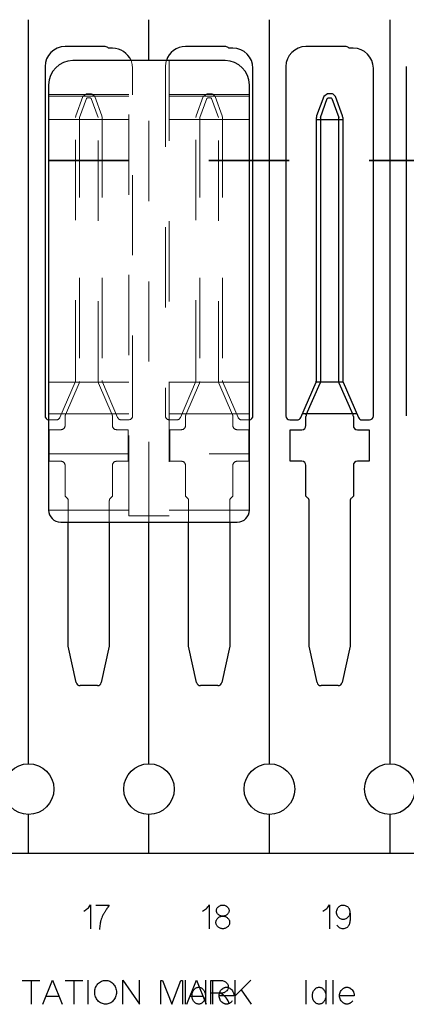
# Model space of a CAD drawing. Header units: inches. Extents: x 1880 to 2363, y -453 to -54.
# Tile 562 of 656: x 1905.942 to 1906.424, y -68.129 to -66.903. Entities that reach past the tile are written whole.
import ezdxf

# ---------------------------------------------------------------- set-up
doc = ezdxf.new("R2010")
doc.units = ezdxf.units.IN
doc.header["$LTSCALE"] = 0.5
doc.header["$MEASUREMENT"] = 0
doc.linetypes.add('HIDDEN', pattern=[0.225, 0.15, -0.075])
doc.linetypes.add('PHANTOM', pattern=[0.25, 0.125, -0.025, 0.025, -0.025, 0.025, -0.025])
doc.layers.add('APP-M-S', color=30, linetype='Continuous')
doc.layers.add('PUN-M-S3', color=8, linetype='Continuous')

msp = doc.modelspace()

# ---------------------------------------------------------------- linework, layer by layer
at = {"color": 7, "linetype": 'PHANTOM', "lineweight": 35}
msp.add_line((1914.67764, -67.07812), (1902.36134, -67.07812), dxfattribs=at)
at = {"color": 7, "linetype": 'Continuous'}
for p, q in [((1906.0219, -68.01312), (1906.02319, -68.01246)), ((1906.02319, -68.01246), (1906.02442, -68.01169)), ((1906.02442, -68.01169), (1906.02559, -68.01084)), ((1906.02559, -68.01084), (1906.02668, -68.00989)), ((1906.02668, -68.00989), (1906.02771, -68.00886)), ((1906.02771, -68.00886), (1906.02865, -68.00776)), ((1906.02865, -68.00776), (1906.0295, -68.00658)), ((1906.0295, -68.00658), (1906.03027, -68.00533)), ((1906.03027, -68.00533), (1906.03027, -68.03533)), ((1906.03687, -68.00575), (1906.05353, -68.00575)), ((1906.04729, -68.01562), (1906.04693, -68.01623)), ((1906.04768, -68.01497), (1906.04729, -68.01562)), ((1906.0481, -68.01427), (1906.04768, -68.01497)), ((1906.04856, -68.01352), (1906.0481, -68.01427)), ((1906.04906, -68.01272), (1906.04856, -68.01352)), ((1906.04958, -68.01187), (1906.04906, -68.01272)), ((1906.05015, -68.01098), (1906.04958, -68.01187)), ((1906.05075, -68.01003), (1906.05015, -68.01098)), ((1906.0514, -68.00903), (1906.05075, -68.01003)), ((1906.05207, -68.00799), (1906.0514, -68.00903)), ((1906.05278, -68.00689), (1906.05207, -68.00799)), ((1906.05353, -68.00575), (1906.05278, -68.00689)), ((1906.16998, -68.01312), (1906.17128, -68.01246)), ((1906.17128, -68.01246), (1906.1725, -68.01169)), ((1906.1725, -68.01169), (1906.17367, -68.01084)), ((1906.17367, -68.01084), (1906.17476, -68.00989)), ((1906.17476, -68.00989), (1906.17579, -68.00886)), ((1906.17579, -68.00886), (1906.17673, -68.00776)), ((1906.17673, -68.00776), (1906.17758, -68.00658)), ((1906.17758, -68.00658), (1906.17835, -68.00533)), ((1906.17835, -68.00533), (1906.17835, -68.03533)), ((1906.18731, -68.01246), (1906.18735, -68.01177)), ((1906.18735, -68.01318), (1906.18731, -68.01246)), ((1906.18735, -68.01177), (1906.18747, -68.01109)), ((1906.18747, -68.01386), (1906.18735, -68.01318)), ((1906.18747, -68.01109), (1906.18767, -68.01043)), ((1906.18767, -68.01454), (1906.18747, -68.01386)), ((1906.18767, -68.01043), (1906.18794, -68.00979)), ((1906.18794, -68.01518), (1906.18767, -68.01454)), ((1906.18794, -68.00979), (1906.18828, -68.00918)), ((1906.18828, -68.01579), (1906.18794, -68.01518)), ((1906.18828, -68.00918), (1906.18867, -68.0086)), ((1906.18867, -68.01635), (1906.18828, -68.01579)), ((1906.18867, -68.0086), (1906.18912, -68.00807)), ((1906.18912, -68.00807), (1906.18961, -68.00757)), ((1906.18961, -68.00757), (1906.19017, -68.00712)), ((1906.19017, -68.00712), (1906.19077, -68.00672)), ((1906.19077, -68.00672), (1906.19141, -68.00637)), ((1906.19141, -68.00637), (1906.1921, -68.00608)), ((1906.1921, -68.00608), (1906.19282, -68.00584)), ((1906.19282, -68.00584), (1906.19358, -68.00567)), ((1906.19358, -68.00567), (1906.19435, -68.00557)), ((1906.19435, -68.00557), (1906.19515, -68.00554)), ((1906.19515, -68.00554), (1906.19594, -68.00557)), ((1906.19594, -68.00557), (1906.19671, -68.00567)), ((1906.19671, -68.00567), (1906.19745, -68.00584)), ((1906.19745, -68.00584), (1906.19817, -68.00608)), ((1906.19817, -68.00608), (1906.19885, -68.00637)), ((1906.19885, -68.00637), (1906.19949, -68.00672)), ((1906.19949, -68.00672), (1906.20008, -68.00712)), ((1906.20008, -68.00712), (1906.20063, -68.00757)), ((1906.20063, -68.00757), (1906.20114, -68.00807)), ((1906.20114, -68.00807), (1906.20159, -68.0086)), ((1906.20159, -68.0086), (1906.20198, -68.00918)), ((1906.20198, -68.01579), (1906.20159, -68.01635)), ((1906.20198, -68.00918), (1906.20231, -68.00979)), ((1906.20231, -68.01518), (1906.20198, -68.01579)), ((1906.20231, -68.00979), (1906.20259, -68.01043)), ((1906.20259, -68.01454), (1906.20231, -68.01518)), ((1906.20259, -68.01043), (1906.20278, -68.01109)), ((1906.20278, -68.01386), (1906.20259, -68.01454)), ((1906.20278, -68.01109), (1906.2029, -68.01177)), ((1906.2029, -68.01318), (1906.20278, -68.01386)), ((1906.2029, -68.01177), (1906.20294, -68.01246)), ((1906.20293, -68.01246), (1906.2029, -68.01318)), ((1906.31979, -68.01312), (1906.32108, -68.01246)), ((1906.32108, -68.01246), (1906.32231, -68.01169)), ((1906.32231, -68.01169), (1906.32348, -68.01084)), ((1906.32348, -68.01084), (1906.32457, -68.00989)), ((1906.32457, -68.00989), (1906.3256, -68.00886)), ((1906.3256, -68.00886), (1906.32654, -68.00776)), ((1906.32654, -68.00776), (1906.32739, -68.00658)), ((1906.32739, -68.00658), (1906.32816, -68.00533)), ((1906.32816, -68.00533), (1906.32816, -68.03533)), ((1906.33679, -68.01451), (1906.33686, -68.01334)), ((1906.33686, -68.01569), (1906.33679, -68.01451)), ((1906.33686, -68.01334), (1906.33707, -68.01219)), ((1906.33707, -68.01683), (1906.33686, -68.01569)), ((1906.33707, -68.01219), (1906.33742, -68.01109)), ((1906.33742, -68.01109), (1906.33791, -68.01002)), ((1906.33791, -68.01002), (1906.33851, -68.00905)), ((1906.33851, -68.00905), (1906.3392, -68.00819)), ((1906.3392, -68.00819), (1906.34, -68.00744)), ((1906.34, -68.00744), (1906.34092, -68.00678)), ((1906.34092, -68.00678), (1906.3419, -68.00626)), ((1906.3419, -68.00626), (1906.34294, -68.00587)), ((1906.34294, -68.00587), (1906.34403, -68.00563)), ((1906.34403, -68.00563), (1906.34516, -68.00554)), ((1906.34516, -68.00554), (1906.34633, -68.00566)), ((1906.34633, -68.00566), (1906.34743, -68.00593)), ((1906.34743, -68.00593), (1906.34848, -68.00632)), ((1906.34848, -68.00632), (1906.34945, -68.00684)), ((1906.34945, -68.00684), (1906.35034, -68.00749)), ((1906.35034, -68.00749), (1906.35113, -68.00823)), ((1906.35113, -68.00823), (1906.3518, -68.00907)), ((1906.3518, -68.00907), (1906.35237, -68.01002)), ((1906.35237, -68.01002), (1906.35265, -68.01057)), ((1906.35265, -68.01057), (1906.35289, -68.01122)), ((1906.35289, -68.01122), (1906.35312, -68.01196)), ((1906.35331, -68.01577), (1906.3531, -68.01687)), ((1906.35312, -68.01196), (1906.35331, -68.01279)), ((1906.35331, -68.01279), (1906.35347, -68.01372)), ((1906.35341, -68.01466), (1906.35331, -68.01577)), ((1906.35347, -68.01372), (1906.3536, -68.01474)), ((1906.3536, -68.01474), (1906.3537, -68.01586)), ((1906.3537, -68.01586), (1906.35378, -68.01706)), ((1906.04246, -68.02803), (1906.04226, -68.02937)), ((1906.04268, -68.02681), (1906.04246, -68.02803)), ((1906.04294, -68.02572), (1906.04268, -68.02681)), ((1906.04321, -68.02477), (1906.04294, -68.02572)), ((1906.04378, -68.02299), (1906.04321, -68.02477)), ((1906.04442, -68.0213), (1906.04378, -68.02299)), ((1906.04511, -68.01969), (1906.04442, -68.0213)), ((1906.04586, -68.01818), (1906.04511, -68.01969)), ((1906.04608, -68.01776), (1906.04586, -68.01818)), ((1906.04633, -68.0173), (1906.04608, -68.01776)), ((1906.04661, -68.01678), (1906.04633, -68.0173)), ((1906.04693, -68.01623), (1906.04661, -68.01678)), ((1906.18661, -68.02721), (1906.18665, -68.02641)), ((1906.18665, -68.02801), (1906.18661, -68.02721)), ((1906.18665, -68.02641), (1906.18678, -68.02565)), ((1906.18678, -68.02878), (1906.18665, -68.02801)), ((1906.18678, -68.02565), (1906.18698, -68.0249)), ((1906.18698, -68.0249), (1906.18727, -68.02417)), ((1906.18727, -68.02417), (1906.18764, -68.02348)), ((1906.18764, -68.02348), (1906.18806, -68.02283)), ((1906.18806, -68.02283), (1906.18855, -68.02223)), ((1906.18855, -68.02223), (1906.18909, -68.02168)), ((1906.18912, -68.01689), (1906.18867, -68.01635)), ((1906.18909, -68.02168), (1906.1897, -68.02118)), ((1906.18961, -68.01737), (1906.18912, -68.01689)), ((1906.19017, -68.01781), (1906.18961, -68.01737)), ((1906.1897, -68.02118), (1906.19035, -68.02073)), ((1906.19077, -68.01821), (1906.19017, -68.01781)), ((1906.19035, -68.02073), (1906.19106, -68.02034)), ((1906.19141, -68.01855), (1906.19077, -68.01821)), ((1906.19106, -68.02034), (1906.19181, -68.02)), ((1906.1921, -68.01884), (1906.19141, -68.01855)), ((1906.19181, -68.02), (1906.1926, -68.01973)), ((1906.19282, -68.01907), (1906.1921, -68.01884)), ((1906.1926, -68.01973), (1906.19342, -68.01954)), ((1906.19358, -68.01924), (1906.19282, -68.01907)), ((1906.19342, -68.01954), (1906.19427, -68.01942)), ((1906.19435, -68.01934), (1906.19358, -68.01924)), ((1906.19427, -68.01942), (1906.19515, -68.01938)), ((1906.19515, -68.01938), (1906.19435, -68.01934)), ((1906.19594, -68.01934), (1906.19515, -68.01938)), ((1906.19515, -68.01938), (1906.19602, -68.01942)), ((1906.19671, -68.01924), (1906.19594, -68.01934)), ((1906.19602, -68.01942), (1906.19687, -68.01954)), ((1906.19745, -68.01907), (1906.19671, -68.01924)), ((1906.19687, -68.01954), (1906.19769, -68.01973)), ((1906.19817, -68.01884), (1906.19745, -68.01907)), ((1906.19769, -68.01973), (1906.19848, -68.02)), ((1906.19885, -68.01855), (1906.19817, -68.01884)), ((1906.19848, -68.02), (1906.19923, -68.02034)), ((1906.19949, -68.01821), (1906.19885, -68.01855)), ((1906.19923, -68.02034), (1906.19994, -68.02073)), ((1906.20008, -68.01781), (1906.19949, -68.01821)), ((1906.19994, -68.02073), (1906.20059, -68.02118)), ((1906.20063, -68.01737), (1906.20008, -68.01781)), ((1906.20059, -68.02118), (1906.2012, -68.02168)), ((1906.20114, -68.01689), (1906.20063, -68.01737)), ((1906.20159, -68.01635), (1906.20114, -68.01689)), ((1906.2012, -68.02168), (1906.20175, -68.02223)), ((1906.20175, -68.02223), (1906.20223, -68.02283)), ((1906.20223, -68.02283), (1906.20266, -68.02348)), ((1906.20266, -68.02348), (1906.20302, -68.02417)), ((1906.20302, -68.02417), (1906.20331, -68.0249)), ((1906.20331, -68.0249), (1906.20352, -68.02565)), ((1906.20352, -68.02565), (1906.20364, -68.02641)), ((1906.20364, -68.02801), (1906.20352, -68.02878)), ((1906.20364, -68.02641), (1906.20369, -68.02721)), ((1906.20369, -68.02721), (1906.20364, -68.02801)), ((1906.33742, -68.01794), (1906.33707, -68.01683)), ((1906.33791, -68.01901), (1906.33742, -68.01794)), ((1906.33851, -68.01997), (1906.33791, -68.01901)), ((1906.3392, -68.02083), (1906.33851, -68.01997)), ((1906.34, -68.02157), (1906.3392, -68.02083)), ((1906.34092, -68.02222), (1906.34, -68.02157)), ((1906.3419, -68.02274), (1906.34092, -68.02222)), ((1906.34294, -68.02312), (1906.3419, -68.02274)), ((1906.34403, -68.02337), (1906.34294, -68.02312)), ((1906.34516, -68.02348), (1906.34403, -68.02337)), ((1906.34628, -68.02337), (1906.34516, -68.02348)), ((1906.34735, -68.02312), (1906.34628, -68.02337)), ((1906.34839, -68.02274), (1906.34735, -68.02312)), ((1906.34937, -68.02222), (1906.34839, -68.02274)), ((1906.35028, -68.02157), (1906.34937, -68.02222)), ((1906.35108, -68.02083), (1906.35028, -68.02157)), ((1906.35178, -68.01997), (1906.35108, -68.02083)), ((1906.35237, -68.01901), (1906.35178, -68.01997)), ((1906.35278, -68.01795), (1906.35237, -68.01901)), ((1906.3531, -68.01687), (1906.35278, -68.01795)), ((1906.35316, -68.02797), (1906.35288, -68.02897)), ((1906.35337, -68.02692), (1906.35316, -68.02797)), ((1906.35354, -68.02554), (1906.35337, -68.02692)), ((1906.35367, -68.02424), (1906.35354, -68.02554)), ((1906.35376, -68.02299), (1906.35367, -68.02424)), ((1906.35382, -68.02181), (1906.35376, -68.02299)), ((1906.35378, -68.01706), (1906.35385, -68.01947)), ((1906.35385, -68.01947), (1906.35382, -68.02181)), ((1906.04177, -68.03425), (1906.04163, -68.03616)), ((1906.04192, -68.03247), (1906.04177, -68.03425)), ((1906.04208, -68.03085), (1906.04192, -68.03247)), ((1906.04226, -68.02937), (1906.04208, -68.03085)), ((1906.18698, -68.02954), (1906.18678, -68.02878)), ((1906.18727, -68.03026), (1906.18698, -68.02954)), ((1906.18764, -68.03095), (1906.18727, -68.03026)), ((1906.18806, -68.03159), (1906.18764, -68.03095)), ((1906.18855, -68.03219), (1906.18806, -68.03159)), ((1906.18909, -68.03274), (1906.18855, -68.03219)), ((1906.1897, -68.03324), (1906.18909, -68.03274)), ((1906.19035, -68.03369), (1906.1897, -68.03324)), ((1906.19106, -68.03407), (1906.19035, -68.03369)), ((1906.19181, -68.0344), (1906.19106, -68.03407)), ((1906.1926, -68.03467), (1906.19181, -68.0344)), ((1906.19342, -68.03485), (1906.1926, -68.03467)), ((1906.19427, -68.03497), (1906.19342, -68.03485)), ((1906.19515, -68.035), (1906.19427, -68.03497)), ((1906.19602, -68.03497), (1906.19515, -68.035)), ((1906.19687, -68.03485), (1906.19602, -68.03497)), ((1906.19769, -68.03467), (1906.19687, -68.03485)), ((1906.19848, -68.0344), (1906.19769, -68.03467)), ((1906.19923, -68.03407), (1906.19848, -68.0344)), ((1906.19994, -68.03369), (1906.19923, -68.03407)), ((1906.20059, -68.03324), (1906.19994, -68.03369)), ((1906.2012, -68.03274), (1906.20059, -68.03324)), ((1906.20175, -68.03219), (1906.2012, -68.03274)), ((1906.20223, -68.03159), (1906.20175, -68.03219)), ((1906.20266, -68.03095), (1906.20223, -68.03159)), ((1906.20302, -68.03026), (1906.20266, -68.03095)), ((1906.20331, -68.02954), (1906.20302, -68.03026)), ((1906.20352, -68.02878), (1906.20331, -68.02954)), ((1906.33797, -68.03153), (1906.33737, -68.03053)), ((1906.33869, -68.03243), (1906.33797, -68.03153)), ((1906.33952, -68.03321), (1906.33869, -68.03243)), ((1906.34048, -68.03389), (1906.33952, -68.03321)), ((1906.34152, -68.03443), (1906.34048, -68.03389)), ((1906.34261, -68.03482), (1906.34152, -68.03443)), ((1906.34373, -68.03505), (1906.34261, -68.03482)), ((1906.34491, -68.03513), (1906.34373, -68.03505)), ((1906.34603, -68.03508), (1906.34491, -68.03513)), ((1906.3471, -68.03487), (1906.34603, -68.03508)), ((1906.34813, -68.03451), (1906.3471, -68.03487)), ((1906.34912, -68.03401), (1906.34813, -68.03451)), ((1906.35003, -68.03337), (1906.34912, -68.03401)), ((1906.35083, -68.03263), (1906.35003, -68.03337)), ((1906.35151, -68.03178), (1906.35083, -68.03263)), ((1906.35208, -68.03082), (1906.35151, -68.03178)), ((1906.35252, -68.02992), (1906.35208, -68.03082)), ((1906.35288, -68.02897), (1906.35252, -68.02992)), ((1905.94532, -68.0996), (1905.96737, -68.0996)), ((1905.95634, -68.0996), (1905.95634, -68.12919)), ((1905.97087, -68.12919), (1905.98297, -68.09919)), ((1905.98297, -68.09919), (1905.99507, -68.12919)), ((1905.99865, -68.0996), (1906.0207, -68.0996)), ((1906.00967, -68.0996), (1906.00967, -68.12919)), ((1906.02723, -68.09919), (1906.02723, -68.12919)), ((1906.04054, -68.10277), (1906.04157, -68.10193)), ((1906.04157, -68.10193), (1906.04268, -68.10118)), ((1906.04268, -68.10118), (1906.04388, -68.10056)), ((1906.04388, -68.10056), (1906.04513, -68.10005)), ((1906.04513, -68.10005), (1906.04643, -68.09968)), ((1906.04643, -68.09968), (1906.04777, -68.09946)), ((1906.04777, -68.09946), (1906.04916, -68.09939)), ((1906.04916, -68.09939), (1906.05054, -68.09946)), ((1906.05054, -68.09946), (1906.05189, -68.09968)), ((1906.05189, -68.09968), (1906.05319, -68.10005)), ((1906.05319, -68.10005), (1906.05444, -68.10056)), ((1906.05444, -68.10056), (1906.05563, -68.10118)), ((1906.05563, -68.10118), (1906.05675, -68.10193)), ((1906.05675, -68.10193), (1906.05779, -68.10277)), ((1906.0706, -68.12919), (1906.0706, -68.09919)), ((1906.0706, -68.09919), (1906.0916, -68.12919)), ((1906.0916, -68.12919), (1906.0916, -68.09919)), ((1906.11813, -68.12919), (1906.11813, -68.09939)), ((1906.11813, -68.09939), (1906.12025, -68.09939)), ((1906.12025, -68.09939), (1906.13148, -68.12919)), ((1906.13148, -68.12919), (1906.14275, -68.09939)), ((1906.14275, -68.09939), (1906.14482, -68.09939)), ((1906.14482, -68.09939), (1906.14482, -68.12919)), ((1906.14845, -68.09919), (1906.14845, -68.12919)), ((1906.15044, -68.12919), (1906.16254, -68.09919)), ((1906.16254, -68.09919), (1906.17464, -68.12919)), ((1906.17349, -68.09919), (1906.17349, -68.12919)), ((1906.18029, -68.12919), (1906.18029, -68.09964)), ((1906.18029, -68.09964), (1906.19364, -68.09964)), ((1906.18226, -68.09923), (1906.18226, -68.12919)), ((1906.19364, -68.09964), (1906.19472, -68.09969)), ((1906.19472, -68.09969), (1906.19576, -68.09987)), ((1906.19576, -68.09987), (1906.19677, -68.10019)), ((1906.19677, -68.10019), (1906.19774, -68.10064)), ((1906.19774, -68.10064), (1906.19865, -68.10121)), ((1906.19865, -68.10121), (1906.19947, -68.10188)), ((1906.19947, -68.10188), (1906.2002, -68.10266)), ((1906.21026, -68.09919), (1906.21026, -68.12919)), ((1906.21026, -68.119), (1906.23003, -68.09919)), ((1906.29845, -68.09919), (1906.29845, -68.12919)), ((1906.32349, -68.09919), (1906.32349, -68.12919)), ((1906.33226, -68.09923), (1906.33226, -68.12919)), ((1906.03561, -68.11419), (1906.03568, -68.11268)), ((1906.03568, -68.1157), (1906.03561, -68.11419)), ((1906.03568, -68.11268), (1906.03588, -68.11121)), ((1906.03588, -68.11121), (1906.03622, -68.10979)), ((1906.03622, -68.10979), (1906.03669, -68.10843)), ((1906.03669, -68.10843), (1906.03728, -68.10713)), ((1906.03728, -68.10713), (1906.03795, -68.1059)), ((1906.03795, -68.1059), (1906.03873, -68.10478)), ((1906.03873, -68.10478), (1906.03959, -68.10373)), ((1906.03959, -68.10373), (1906.04054, -68.10277)), ((1906.05779, -68.10277), (1906.05875, -68.10373)), ((1906.05875, -68.10373), (1906.05963, -68.10478)), ((1906.05963, -68.10478), (1906.0604, -68.1059)), ((1906.0604, -68.1059), (1906.06108, -68.10713)), ((1906.06108, -68.10713), (1906.06165, -68.10843)), ((1906.06165, -68.10843), (1906.06211, -68.10979)), ((1906.06211, -68.10979), (1906.06245, -68.11121)), ((1906.06245, -68.11121), (1906.06265, -68.11268)), ((1906.06265, -68.11268), (1906.06271, -68.11419)), ((1906.06271, -68.11419), (1906.06265, -68.1157)), ((1906.15749, -68.11436), (1906.15785, -68.11343)), ((1906.15785, -68.11343), (1906.15827, -68.11258)), ((1906.15827, -68.11258), (1906.15875, -68.11178)), ((1906.15875, -68.11178), (1906.15928, -68.11104)), ((1906.15928, -68.11104), (1906.15987, -68.11038)), ((1906.15987, -68.11038), (1906.1605, -68.10978)), ((1906.1605, -68.10978), (1906.16118, -68.10925)), ((1906.16118, -68.10925), (1906.16191, -68.1088)), ((1906.16191, -68.1088), (1906.16268, -68.10844)), ((1906.16268, -68.10844), (1906.16348, -68.10818)), ((1906.16348, -68.10818), (1906.1643, -68.10803)), ((1906.1643, -68.10803), (1906.16516, -68.10797)), ((1906.16516, -68.10797), (1906.16602, -68.10803)), ((1906.16602, -68.10803), (1906.16684, -68.10818)), ((1906.16684, -68.10818), (1906.16765, -68.10844)), ((1906.16765, -68.10844), (1906.16842, -68.1088)), ((1906.16842, -68.1088), (1906.16915, -68.10925)), ((1906.16915, -68.10925), (1906.16983, -68.10978)), ((1906.16983, -68.10978), (1906.17046, -68.11038)), ((1906.17046, -68.11038), (1906.17105, -68.11104)), ((1906.17105, -68.11104), (1906.17158, -68.11178)), ((1906.17158, -68.11178), (1906.17205, -68.11258)), ((1906.17205, -68.11258), (1906.17247, -68.11343)), ((1906.17247, -68.11343), (1906.17283, -68.11436)), ((1906.19128, -68.11454), (1906.1918, -68.11332)), ((1906.1918, -68.11332), (1906.19246, -68.11217)), ((1906.19246, -68.11217), (1906.19325, -68.11112)), ((1906.19325, -68.11112), (1906.19416, -68.11018)), ((1906.19416, -68.11018), (1906.1952, -68.10934)), ((1906.1952, -68.10934), (1906.19572, -68.10901)), ((1906.19572, -68.10901), (1906.19626, -68.10872)), ((1906.19626, -68.10872), (1906.19681, -68.10848)), ((1906.19774, -68.11423), (1906.19677, -68.11469)), ((1906.19681, -68.10848), (1906.19737, -68.10828)), ((1906.19737, -68.10828), (1906.19795, -68.10813)), ((1906.19865, -68.11366), (1906.19774, -68.11423)), ((1906.19795, -68.10813), (1906.19854, -68.10802)), ((1906.19854, -68.10802), (1906.19914, -68.10795)), ((1906.19947, -68.11298), (1906.19865, -68.11366)), ((1906.19914, -68.10795), (1906.19975, -68.10793)), ((1906.2002, -68.11221), (1906.19947, -68.11298)), ((1906.19975, -68.10793), (1906.20037, -68.10795)), ((1906.2002, -68.10266), (1906.20085, -68.10354)), ((1906.20085, -68.11133), (1906.2002, -68.11221)), ((1906.20037, -68.10795), (1906.20098, -68.10802)), ((1906.20085, -68.10354), (1906.20134, -68.10447)), ((1906.20134, -68.11042), (1906.20085, -68.11133)), ((1906.20098, -68.10802), (1906.20157, -68.10813)), ((1906.20134, -68.10447), (1906.20169, -68.10543)), ((1906.20169, -68.10947), (1906.20134, -68.11042)), ((1906.20157, -68.10813), (1906.20215, -68.10828)), ((1906.20169, -68.10543), (1906.20189, -68.10642)), ((1906.20189, -68.10848), (1906.20169, -68.10947)), ((1906.20189, -68.10642), (1906.20196, -68.10746)), ((1906.20196, -68.10746), (1906.20189, -68.10848)), ((1906.20215, -68.10828), (1906.20272, -68.10848)), ((1906.20272, -68.10848), (1906.20328, -68.10872)), ((1906.20328, -68.10872), (1906.20382, -68.10901)), ((1906.20382, -68.10901), (1906.20436, -68.10934)), ((1906.20436, -68.10934), (1906.20543, -68.1102)), ((1906.20543, -68.1102), (1906.20637, -68.11118)), ((1906.20637, -68.11118), (1906.20718, -68.11226)), ((1906.20718, -68.11226), (1906.20786, -68.11346)), ((1906.20786, -68.11346), (1906.20814, -68.11409)), ((1906.20814, -68.11409), (1906.20839, -68.11473)), ((1906.23106, -68.12919), (1906.2183, -68.11096)), ((1906.30749, -68.11436), (1906.30785, -68.11343)), ((1906.30785, -68.11343), (1906.30827, -68.11258)), ((1906.30827, -68.11258), (1906.30875, -68.11178)), ((1906.30875, -68.11178), (1906.30928, -68.11104)), ((1906.30928, -68.11104), (1906.30987, -68.11038)), ((1906.30987, -68.11038), (1906.3105, -68.10978)), ((1906.3105, -68.10978), (1906.31118, -68.10925)), ((1906.31118, -68.10925), (1906.31191, -68.1088)), ((1906.31191, -68.1088), (1906.31268, -68.10844)), ((1906.31268, -68.10844), (1906.31348, -68.10818)), ((1906.31348, -68.10818), (1906.3143, -68.10803)), ((1906.3143, -68.10803), (1906.31516, -68.10797)), ((1906.31516, -68.10797), (1906.31602, -68.10803)), ((1906.31602, -68.10803), (1906.31684, -68.10818)), ((1906.31684, -68.10818), (1906.31765, -68.10844)), ((1906.31765, -68.10844), (1906.31842, -68.1088)), ((1906.31842, -68.1088), (1906.31915, -68.10925)), ((1906.31915, -68.10925), (1906.31983, -68.10978)), ((1906.31983, -68.10978), (1906.32046, -68.11038)), ((1906.32046, -68.11038), (1906.32105, -68.11104)), ((1906.32105, -68.11104), (1906.32158, -68.11178)), ((1906.32158, -68.11178), (1906.32205, -68.11258)), ((1906.32205, -68.11258), (1906.32247, -68.11343)), ((1906.32247, -68.11343), (1906.32283, -68.11436)), ((1906.34128, -68.11454), (1906.3418, -68.11332)), ((1906.3418, -68.11332), (1906.34246, -68.11217)), ((1906.34246, -68.11217), (1906.34325, -68.11112)), ((1906.34325, -68.11112), (1906.34416, -68.11018)), ((1906.34416, -68.11018), (1906.3452, -68.10934)), ((1906.3452, -68.10934), (1906.34572, -68.10901)), ((1906.34572, -68.10901), (1906.34626, -68.10872)), ((1906.34626, -68.10872), (1906.34681, -68.10848)), ((1906.34681, -68.10848), (1906.34737, -68.10828)), ((1906.34737, -68.10828), (1906.34795, -68.10813)), ((1906.34795, -68.10813), (1906.34854, -68.10802)), ((1906.34854, -68.10802), (1906.34914, -68.10795)), ((1906.34914, -68.10795), (1906.34975, -68.10793)), ((1906.34975, -68.10793), (1906.35037, -68.10795)), ((1906.35037, -68.10795), (1906.35098, -68.10802)), ((1906.35098, -68.10802), (1906.35157, -68.10813)), ((1906.35157, -68.10813), (1906.35215, -68.10828)), ((1906.35215, -68.10828), (1906.35272, -68.10848)), ((1906.35272, -68.10848), (1906.35328, -68.10872)), ((1906.35328, -68.10872), (1906.35382, -68.10901)), ((1906.35382, -68.10901), (1906.35436, -68.10934)), ((1906.35436, -68.10934), (1906.35543, -68.1102)), ((1906.35543, -68.1102), (1906.35637, -68.11118)), ((1906.35637, -68.11118), (1906.35718, -68.11226)), ((1906.35718, -68.11226), (1906.35786, -68.11346)), ((1906.35786, -68.11346), (1906.35814, -68.11409)), ((1906.35814, -68.11409), (1906.35839, -68.11473)), ((1905.97502, -68.119), (1905.99093, -68.119)), ((1906.03588, -68.11716), (1906.03568, -68.1157)), ((1906.03622, -68.11858), (1906.03588, -68.11716)), ((1906.03669, -68.11995), (1906.03622, -68.11858)), ((1906.03728, -68.12125), (1906.03669, -68.11995)), ((1906.03795, -68.12247), (1906.03728, -68.12125)), ((1906.03873, -68.1236), (1906.03795, -68.12247)), ((1906.03959, -68.12465), (1906.03873, -68.1236)), ((1906.04054, -68.1256), (1906.03959, -68.12465)), ((1906.04157, -68.12645), (1906.04054, -68.1256)), ((1906.04268, -68.12719), (1906.04157, -68.12645)), ((1906.05675, -68.12645), (1906.05563, -68.12719)), ((1906.05779, -68.1256), (1906.05675, -68.12645)), ((1906.05875, -68.12465), (1906.05779, -68.1256)), ((1906.05963, -68.1236), (1906.05875, -68.12465)), ((1906.0604, -68.12247), (1906.05963, -68.1236)), ((1906.06108, -68.12125), (1906.0604, -68.12247)), ((1906.06165, -68.11995), (1906.06108, -68.12125)), ((1906.06211, -68.11858), (1906.06165, -68.11995)), ((1906.06245, -68.11716), (1906.06211, -68.11858)), ((1906.06265, -68.1157), (1906.06245, -68.11716)), ((1906.15458, -68.119), (1906.1705, -68.119)), ((1906.15683, -68.11841), (1906.15687, -68.11735)), ((1906.15687, -68.11949), (1906.15683, -68.11841)), ((1906.15687, -68.11735), (1906.157, -68.11632)), ((1906.157, -68.12054), (1906.15687, -68.11949)), ((1906.157, -68.11632), (1906.1572, -68.11533)), ((1906.1572, -68.12154), (1906.157, -68.12054)), ((1906.1572, -68.11533), (1906.15749, -68.11436)), ((1906.15749, -68.12252), (1906.1572, -68.12154)), ((1906.15785, -68.12344), (1906.15749, -68.12252)), ((1906.15827, -68.1243), (1906.15785, -68.12344)), ((1906.15875, -68.12509), (1906.15827, -68.1243)), ((1906.15928, -68.12583), (1906.15875, -68.12509)), ((1906.15987, -68.1265), (1906.15928, -68.12583)), ((1906.1605, -68.1271), (1906.15987, -68.1265)), ((1906.17046, -68.1265), (1906.16983, -68.1271)), ((1906.17105, -68.12583), (1906.17046, -68.1265)), ((1906.17158, -68.12509), (1906.17105, -68.12583)), ((1906.17205, -68.1243), (1906.17158, -68.12509)), ((1906.17247, -68.12344), (1906.17205, -68.1243)), ((1906.17283, -68.12252), (1906.17247, -68.12344)), ((1906.17283, -68.11436), (1906.17312, -68.11533)), ((1906.17312, -68.12154), (1906.17283, -68.12252)), ((1906.17312, -68.11533), (1906.17333, -68.11632)), ((1906.17333, -68.12054), (1906.17312, -68.12154)), ((1906.17333, -68.11632), (1906.17345, -68.11735)), ((1906.17345, -68.11949), (1906.17333, -68.12054)), ((1906.17345, -68.11735), (1906.17349, -68.11841)), ((1906.17349, -68.11841), (1906.17345, -68.11949)), ((1906.19364, -68.11527), (1906.18029, -68.11527)), ((1906.1906, -68.11841), (1906.19068, -68.11708)), ((1906.19068, -68.11974), (1906.1906, -68.11841)), ((1906.19068, -68.11708), (1906.1909, -68.11579)), ((1906.20891, -68.11879), (1906.19068, -68.11879)), ((1906.1909, -68.12103), (1906.19068, -68.11974)), ((1906.1909, -68.11579), (1906.19128, -68.11454)), ((1906.19128, -68.12229), (1906.1909, -68.12103)), ((1906.1918, -68.12351), (1906.19128, -68.12229)), ((1906.19246, -68.12466), (1906.1918, -68.12351)), ((1906.19325, -68.1257), (1906.19246, -68.12466)), ((1906.19416, -68.12665), (1906.19325, -68.1257)), ((1906.19472, -68.1152), (1906.19364, -68.11527)), ((1906.19576, -68.11501), (1906.19472, -68.1152)), ((1906.19677, -68.11469), (1906.19576, -68.11501)), ((1906.20583, -68.12629), (1906.20512, -68.12692)), ((1906.20646, -68.1256), (1906.20583, -68.12629)), ((1906.20701, -68.12484), (1906.20646, -68.1256)), ((1906.20839, -68.11473), (1906.20858, -68.11539)), ((1906.20858, -68.11539), (1906.20873, -68.11605)), ((1906.20873, -68.11605), (1906.20884, -68.11672)), ((1906.20884, -68.11672), (1906.20891, -68.1174)), ((1906.20891, -68.1174), (1906.20893, -68.11809)), ((1906.20893, -68.11809), (1906.20891, -68.11879)), ((1906.30683, -68.11841), (1906.30687, -68.11735)), ((1906.30687, -68.11949), (1906.30683, -68.11841)), ((1906.30687, -68.11735), (1906.307, -68.11632)), ((1906.307, -68.12054), (1906.30687, -68.11949)), ((1906.307, -68.11632), (1906.3072, -68.11533)), ((1906.3072, -68.12154), (1906.307, -68.12054)), ((1906.3072, -68.11533), (1906.30749, -68.11436)), ((1906.30749, -68.12252), (1906.3072, -68.12154)), ((1906.30785, -68.12344), (1906.30749, -68.12252)), ((1906.30827, -68.1243), (1906.30785, -68.12344)), ((1906.30875, -68.12509), (1906.30827, -68.1243)), ((1906.30928, -68.12583), (1906.30875, -68.12509)), ((1906.30987, -68.1265), (1906.30928, -68.12583)), ((1906.3105, -68.1271), (1906.30987, -68.1265)), ((1906.32046, -68.1265), (1906.31983, -68.1271)), ((1906.32105, -68.12583), (1906.32046, -68.1265)), ((1906.32158, -68.12509), (1906.32105, -68.12583)), ((1906.32205, -68.1243), (1906.32158, -68.12509)), ((1906.32247, -68.12344), (1906.32205, -68.1243)), ((1906.32283, -68.12252), (1906.32247, -68.12344)), ((1906.32283, -68.11436), (1906.32312, -68.11533)), ((1906.32312, -68.12154), (1906.32283, -68.12252)), ((1906.32312, -68.11533), (1906.32333, -68.11632)), ((1906.32333, -68.12054), (1906.32312, -68.12154)), ((1906.32333, -68.11632), (1906.32345, -68.11735)), ((1906.32345, -68.11949), (1906.32333, -68.12054)), ((1906.32345, -68.11735), (1906.32349, -68.11841)), ((1906.32349, -68.11841), (1906.32345, -68.11949)), ((1906.3406, -68.11841), (1906.34068, -68.11708)), ((1906.34068, -68.11974), (1906.3406, -68.11841)), ((1906.34068, -68.11708), (1906.3409, -68.11579)), ((1906.35891, -68.11879), (1906.34068, -68.11879)), ((1906.3409, -68.12103), (1906.34068, -68.11974)), ((1906.3409, -68.11579), (1906.34128, -68.11454)), ((1906.34128, -68.12229), (1906.3409, -68.12103)), ((1906.3418, -68.12351), (1906.34128, -68.12229)), ((1906.34246, -68.12466), (1906.3418, -68.12351)), ((1906.34325, -68.1257), (1906.34246, -68.12466)), ((1906.34416, -68.12665), (1906.34325, -68.1257)), ((1906.35583, -68.12629), (1906.35512, -68.12692)), ((1906.35646, -68.1256), (1906.35583, -68.12629)), ((1906.35701, -68.12484), (1906.35646, -68.1256)), ((1906.35839, -68.11473), (1906.35858, -68.11539)), ((1906.35858, -68.11539), (1906.35873, -68.11605)), ((1906.35873, -68.11605), (1906.35884, -68.11672)), ((1906.35884, -68.11672), (1906.35891, -68.1174)), ((1906.35891, -68.1174), (1906.35893, -68.11809)), ((1906.35893, -68.11809), (1906.35891, -68.11879)), ((1906.04388, -68.12782), (1906.04268, -68.12719)), ((1906.04513, -68.12833), (1906.04388, -68.12782)), ((1906.04643, -68.12869), (1906.04513, -68.12833)), ((1906.04777, -68.12891), (1906.04643, -68.12869)), ((1906.04916, -68.12898), (1906.04777, -68.12891)), ((1906.05054, -68.12891), (1906.04916, -68.12898)), ((1906.05189, -68.12869), (1906.05054, -68.12891)), ((1906.05319, -68.12833), (1906.05189, -68.12869)), ((1906.05444, -68.12782), (1906.05319, -68.12833)), ((1906.05563, -68.12719), (1906.05444, -68.12782)), ((1906.16118, -68.12762), (1906.1605, -68.1271)), ((1906.16191, -68.12807), (1906.16118, -68.12762)), ((1906.16268, -68.12843), (1906.16191, -68.12807)), ((1906.16348, -68.12869), (1906.16268, -68.12843)), ((1906.1643, -68.12885), (1906.16348, -68.12869)), ((1906.16516, -68.1289), (1906.1643, -68.12885)), ((1906.16602, -68.12885), (1906.16516, -68.1289)), ((1906.16684, -68.12869), (1906.16602, -68.12885)), ((1906.16765, -68.12843), (1906.16684, -68.12869)), ((1906.16842, -68.12807), (1906.16765, -68.12843)), ((1906.16915, -68.12762), (1906.16842, -68.12807)), ((1906.16983, -68.1271), (1906.16915, -68.12762)), ((1906.1952, -68.12749), (1906.19416, -68.12665)), ((1906.19572, -68.12782), (1906.1952, -68.12749)), ((1906.19626, -68.12811), (1906.19572, -68.12782)), ((1906.19681, -68.12835), (1906.19626, -68.12811)), ((1906.19737, -68.12855), (1906.19681, -68.12835)), ((1906.19795, -68.1287), (1906.19737, -68.12855)), ((1906.19854, -68.12881), (1906.19795, -68.1287)), ((1906.19914, -68.12888), (1906.19854, -68.12881)), ((1906.19975, -68.1289), (1906.19914, -68.12888)), ((1906.20037, -68.12888), (1906.19975, -68.1289)), ((1906.20098, -68.12881), (1906.20037, -68.12888)), ((1906.20157, -68.1287), (1906.20098, -68.12881)), ((1906.20215, -68.12855), (1906.20157, -68.1287)), ((1906.20272, -68.12835), (1906.20215, -68.12855)), ((1906.20328, -68.12811), (1906.20272, -68.12835)), ((1906.20382, -68.12782), (1906.20328, -68.12811)), ((1906.20436, -68.12749), (1906.20382, -68.12782)), ((1906.20512, -68.12692), (1906.20436, -68.12749)), ((1906.31118, -68.12762), (1906.3105, -68.1271)), ((1906.31191, -68.12807), (1906.31118, -68.12762)), ((1906.31268, -68.12843), (1906.31191, -68.12807)), ((1906.31348, -68.12869), (1906.31268, -68.12843)), ((1906.3143, -68.12885), (1906.31348, -68.12869)), ((1906.31516, -68.1289), (1906.3143, -68.12885)), ((1906.31602, -68.12885), (1906.31516, -68.1289)), ((1906.31684, -68.12869), (1906.31602, -68.12885)), ((1906.31765, -68.12843), (1906.31684, -68.12869)), ((1906.31842, -68.12807), (1906.31765, -68.12843)), ((1906.31915, -68.12762), (1906.31842, -68.12807)), ((1906.31983, -68.1271), (1906.31915, -68.12762)), ((1906.3452, -68.12749), (1906.34416, -68.12665)), ((1906.34572, -68.12782), (1906.3452, -68.12749)), ((1906.34626, -68.12811), (1906.34572, -68.12782)), ((1906.34681, -68.12835), (1906.34626, -68.12811)), ((1906.34737, -68.12855), (1906.34681, -68.12835)), ((1906.34795, -68.1287), (1906.34737, -68.12855)), ((1906.34854, -68.12881), (1906.34795, -68.1287)), ((1906.34914, -68.12888), (1906.34854, -68.12881)), ((1906.34975, -68.1289), (1906.34914, -68.12888)), ((1906.35037, -68.12888), (1906.34975, -68.1289)), ((1906.35098, -68.12881), (1906.35037, -68.12888)), ((1906.35157, -68.1287), (1906.35098, -68.12881)), ((1906.35215, -68.12855), (1906.35157, -68.1287)), ((1906.35272, -68.12835), (1906.35215, -68.12855)), ((1906.35328, -68.12811), (1906.35272, -68.12835)), ((1906.35382, -68.12782), (1906.35328, -68.12811)), ((1906.35436, -68.12749), (1906.35382, -68.12782)), ((1906.35512, -68.12692), (1906.35436, -68.12749))]:
    msp.add_line(p, q, dxfattribs=at)
msp.add_arc((1906.1822, -68.13514), 0.02211, 15.61573, 63.98606, dxfattribs=at)
at = {"layer": 'APP-M-S', "linetype": 'Continuous', "lineweight": 25}
for p, q in [((1905.95324, -67.82957), (1905.95324, -66.90257)), ((1906.10324, -66.95357), (1906.10324, -66.90257)), ((1906.25324, -67.82957), (1906.25324, -66.90257)), ((1906.40324, -66.90257), (1906.40324, -67.82957)), ((1906.04874, -66.93607), (1905.99874, -66.93607)), ((1906.19874, -66.93607), (1906.14874, -66.93607)), ((1906.34874, -66.93607), (1906.29874, -66.93607)), ((1906.05774, -66.93807), (1906.05274, -66.93807)), ((1906.20774, -66.93807), (1906.20274, -66.93807)), ((1906.35774, -66.93807), (1906.35274, -66.93807)), ((1905.97374, -66.96107), (1905.97374, -67.39607)), ((1906.27374, -66.96107), (1906.27374, -67.39607)), ((1906.42374, -66.96107), (1906.42374, -67.39607)), ((1906.23274, -67.39607), (1906.23274, -66.96307)), ((1906.38274, -67.39607), (1906.38274, -66.96307)), ((1906.32553, -66.99507), (1906.32083, -66.99836)), ((1906.33183, -66.99507), (1906.32553, -66.99507)), ((1906.33265, -66.99537), (1906.33183, -66.99507)), ((1906.33564, -66.99836), (1906.33265, -66.99537)), ((1906.32083, -66.99836), (1906.31204, -67.02251)), ((1906.31674, -67.02422), (1906.32531, -67.00067)), ((1906.32531, -67.00067), (1906.32633, -66.99992)), ((1906.32633, -66.99992), (1906.33014, -66.99992)), ((1906.33014, -66.99992), (1906.33117, -67.00067)), ((1906.33117, -67.00067), (1906.33974, -67.02422)), ((1906.34443, -67.02251), (1906.33564, -66.99836)), ((1906.31204, -67.02251), (1906.31174, -67.02422)), ((1906.34474, -67.02422), (1906.34443, -67.02251)), ((1906.31174, -67.35218), (1906.31174, -67.02422)), ((1906.31174, -67.02697), (1906.34474, -67.02697)), ((1906.31674, -67.02422), (1906.31674, -67.35322)), ((1906.33974, -67.35322), (1906.33974, -67.02422)), ((1906.34474, -67.02422), (1906.34474, -67.35218)), ((1906.29235, -67.39805), (1906.31132, -67.35417)), ((1906.29912, -67.39499), (1906.31632, -67.3552)), ((1906.33984, -67.35425), (1906.31129, -67.35425)), ((1906.31663, -67.35425), (1906.31632, -67.3552)), ((1906.34015, -67.3552), (1906.33984, -67.35425)), ((1906.34518, -67.35425), (1906.33984, -67.35425)), ((1906.35735, -67.39499), (1906.34015, -67.3552)), ((1906.34515, -67.35417), (1906.36412, -67.39805)), ((1906.27874, -67.40107), (1906.28776, -67.40107)), ((1906.36221, -67.39362), (1906.29426, -67.39362)), ((1906.29871, -67.40831), (1906.29871, -67.39697)), ((1906.35776, -67.39697), (1906.35776, -67.40831)), ((1906.36871, -67.40107), (1906.37774, -67.40107)), ((1906.27902, -67.41331), (1906.29371, -67.41331)), ((1906.27902, -67.45268), (1906.27902, -67.41331)), ((1906.36276, -67.41331), (1906.37745, -67.41331)), ((1906.37745, -67.41331), (1906.37745, -67.45268)), ((1906.29371, -67.45268), (1906.27902, -67.45268)), ((1906.29871, -67.49599), (1906.29871, -67.45768)), ((1906.35776, -67.45768), (1906.35776, -67.49599)), ((1906.37745, -67.45268), (1906.36276, -67.45268)), ((1906.30118, -67.49846), (1906.29871, -67.49599)), ((1906.35776, -67.49599), (1906.35529, -67.49846)), ((1906.30265, -67.68299), (1906.30265, -67.50199)), ((1906.35383, -67.50199), (1906.35383, -67.68299)), ((1906.00265, -67.68299), (1906.00265, -67.52857)), ((1906.05383, -67.52857), (1906.05383, -67.68299)), ((1906.10324, -67.82957), (1906.10324, -67.52857)), ((1906.15265, -67.68299), (1906.15265, -67.52857)), ((1906.20383, -67.52857), (1906.20383, -67.68299)), ((1906.01261, -67.72828), (1906.00265, -67.68299)), ((1906.05383, -67.68299), (1906.04386, -67.72828)), ((1906.16261, -67.72828), (1906.15265, -67.68299)), ((1906.20383, -67.68299), (1906.19386, -67.72828)), ((1906.31261, -67.72828), (1906.30265, -67.68299)), ((1906.35383, -67.68299), (1906.34386, -67.72828)), ((1906.03898, -67.73221), (1906.01749, -67.73221)), ((1906.18898, -67.73221), (1906.16749, -67.73221)), ((1906.33898, -67.73221), (1906.31749, -67.73221)), ((1905.95324, -67.94107), (1905.95324, -67.89257)), ((1906.10324, -67.94107), (1906.10324, -67.89257)), ((1906.25324, -67.94107), (1906.25324, -67.89257)), ((1906.40324, -67.89257), (1906.40324, -67.94107)), ((1903.85324, -67.94107), (1906.55324, -67.94107))]:
    msp.add_line(p, q, dxfattribs=at)
at = {"layer": 'APP-M-S', "linetype": 'HIDDEN', "lineweight": 18}
for p, q in [((1906.08226, -66.95819), (1906.08086, -66.95357)), ((1906.08274, -66.96307), (1906.08226, -66.95819)), ((1906.10324, -67.52857), (1906.10324, -66.95357)), ((1906.12422, -66.95619), (1906.12374, -66.96107)), ((1906.12374, -66.96107), (1906.12374, -67.39607)), ((1906.12489, -66.95357), (1906.12422, -66.95619)), ((1906.08274, -67.39607), (1906.08274, -66.96307)), ((1906.02553, -66.99507), (1906.02083, -66.99836)), ((1906.03183, -66.99507), (1906.02553, -66.99507)), ((1906.03265, -66.99537), (1906.03183, -66.99507)), ((1906.03564, -66.99836), (1906.03265, -66.99537)), ((1906.17553, -66.99507), (1906.17083, -66.99836)), ((1906.18183, -66.99507), (1906.17553, -66.99507)), ((1906.18265, -66.99537), (1906.18183, -66.99507)), ((1906.18564, -66.99836), (1906.18265, -66.99537)), ((1906.02083, -66.99836), (1906.01204, -67.02251)), ((1906.01674, -67.02422), (1906.02531, -67.00067)), ((1906.02531, -67.00067), (1906.02633, -66.99992)), ((1906.02633, -66.99992), (1906.03014, -66.99992)), ((1906.03014, -66.99992), (1906.03117, -67.00067)), ((1906.03117, -67.00067), (1906.03974, -67.02422)), ((1906.04443, -67.02251), (1906.03564, -66.99836)), ((1906.17083, -66.99836), (1906.16204, -67.02251)), ((1906.16674, -67.02422), (1906.17531, -67.00067)), ((1906.17531, -67.00067), (1906.17633, -66.99992)), ((1906.17633, -66.99992), (1906.18014, -66.99992)), ((1906.18014, -66.99992), (1906.18117, -67.00067)), ((1906.18117, -67.00067), (1906.18974, -67.02422)), ((1906.19443, -67.02251), (1906.18564, -66.99836)), ((1906.01204, -67.02251), (1906.01174, -67.02422)), ((1906.04474, -67.02422), (1906.04443, -67.02251)), ((1906.16204, -67.02251), (1906.16174, -67.02422)), ((1906.19474, -67.02422), (1906.19443, -67.02251)), ((1906.01174, -67.35218), (1906.01174, -67.02422)), ((1906.01174, -67.02697), (1906.04474, -67.02697)), ((1906.01674, -67.02422), (1906.01674, -67.35322)), ((1906.03974, -67.35322), (1906.03974, -67.02422)), ((1906.04474, -67.02422), (1906.04474, -67.35218)), ((1906.16174, -67.35218), (1906.16174, -67.02422)), ((1906.16174, -67.02697), (1906.19474, -67.02697)), ((1906.16674, -67.02422), (1906.16674, -67.35322)), ((1906.18974, -67.35322), (1906.18974, -67.02422)), ((1906.19474, -67.02422), (1906.19474, -67.35218)), ((1905.99235, -67.39805), (1906.01132, -67.35417)), ((1905.99912, -67.39499), (1906.01632, -67.3552)), ((1906.01663, -67.35425), (1906.01129, -67.35425)), ((1906.01663, -67.35425), (1906.01632, -67.3552)), ((1906.04518, -67.35425), (1906.01663, -67.35425)), ((1906.04015, -67.3552), (1906.03984, -67.35425)), ((1906.05735, -67.39499), (1906.04015, -67.3552)), ((1906.04515, -67.35417), (1906.06412, -67.39805)), ((1906.14235, -67.39805), (1906.16132, -67.35417)), ((1906.14912, -67.39499), (1906.16632, -67.3552)), ((1906.19518, -67.35425), (1906.16129, -67.35425)), ((1906.16663, -67.35425), (1906.16632, -67.3552)), ((1906.19015, -67.3552), (1906.18984, -67.35425)), ((1906.20735, -67.39499), (1906.19015, -67.3552)), ((1906.19515, -67.35417), (1906.21412, -67.39805)), ((1905.97824, -67.40104), (1905.97874, -67.40107)), ((1905.97874, -67.40107), (1905.98776, -67.40107)), ((1906.06221, -67.39362), (1905.99426, -67.39362)), ((1905.99871, -67.40831), (1905.99871, -67.39697)), ((1906.05776, -67.39697), (1906.05776, -67.40831)), ((1906.06871, -67.40107), (1906.07774, -67.40107)), ((1906.12874, -67.40107), (1906.13776, -67.40107)), ((1906.21221, -67.39362), (1906.14426, -67.39362)), ((1906.14871, -67.40831), (1906.14871, -67.39697)), ((1906.20776, -67.39697), (1906.20776, -67.40831)), ((1906.21871, -67.40107), (1906.22774, -67.40107)), ((1906.22774, -67.40107), (1906.22824, -67.40104)), ((1905.97902, -67.41331), (1905.99371, -67.41331)), ((1905.97902, -67.45268), (1905.97902, -67.41331)), ((1906.06276, -67.41331), (1906.07745, -67.41331)), ((1906.07745, -67.41331), (1906.07745, -67.45268)), ((1906.12902, -67.41331), (1906.14371, -67.41331)), ((1906.12902, -67.45268), (1906.12902, -67.41331)), ((1906.21276, -67.41331), (1906.22745, -67.41331)), ((1906.22745, -67.41331), (1906.22745, -67.45268)), ((1905.99371, -67.45268), (1905.97902, -67.45268)), ((1905.99871, -67.49599), (1905.99871, -67.45768)), ((1906.05776, -67.45768), (1906.05776, -67.49599)), ((1906.07745, -67.45268), (1906.06276, -67.45268)), ((1906.14371, -67.45268), (1906.12902, -67.45268)), ((1906.14871, -67.49599), (1906.14871, -67.45768)), ((1906.20776, -67.45768), (1906.20776, -67.49599)), ((1906.22745, -67.45268), (1906.21276, -67.45268)), ((1906.00118, -67.49846), (1905.99871, -67.49599)), ((1906.05776, -67.49599), (1906.05529, -67.49846)), ((1906.15118, -67.49846), (1906.14871, -67.49599)), ((1906.20776, -67.49599), (1906.20529, -67.49846)), ((1906.00265, -67.52857), (1906.00265, -67.50199)), ((1906.05383, -67.50199), (1906.05383, -67.52857)), ((1906.15265, -67.52857), (1906.15265, -67.50199)), ((1906.20383, -67.50199), (1906.20383, -67.52857))]:
    msp.add_line(p, q, dxfattribs=at)
at = {"layer": 'APP-M-S', "linetype": 'Continuous', "lineweight": 25}
for centre in [(1905.95324, -67.86107), (1906.10324, -67.86107), (1906.25324, -67.86107), (1906.40324, -67.86107)]:
    msp.add_circle(centre, 0.0315, dxfattribs=at)
for centre, radius, start, end in [((1905.99874, -66.96107), 0.025, 90, 180), ((1906.04874, -66.94107), 0.005, 36.8699, 90), ((1906.14874, -66.96107), 0.025, 90, 162.5424), ((1906.19874, -66.94107), 0.005, 36.8699, 90), ((1906.29874, -66.96107), 0.025, 90, 180), ((1906.34874, -66.94107), 0.005, 36.8699, 90), ((1906.05774, -66.96307), 0.025, 22.33368, 90), ((1906.20774, -66.96307), 0.025, 0, 90), ((1906.35774, -66.96307), 0.025, 0, 90), ((1906.30674, -67.35218), 0.005, 336.61152, 0), ((1906.31174, -67.35322), 0.005, 348.05426, 0), ((1906.34474, -67.35322), 0.005, 180, 191.94574), ((1906.34974, -67.35218), 0.005, 180, 203.38848), ((1905.97874, -67.39607), 0.005, 180, 264.26083), ((1906.22774, -67.39607), 0.005, 275.73917, 0), ((1906.27874, -67.39607), 0.005, 180, 270), ((1906.28776, -67.39607), 0.005, 270, 336.61152), ((1906.30371, -67.39697), 0.005, 156.61152, 180), ((1906.35276, -67.39697), 0.005, 0, 23.38848), ((1906.36871, -67.39607), 0.005, 203.38848, 270), ((1906.37774, -67.39607), 0.005, 270, 0), ((1906.29371, -67.40831), 0.005, 270, 0), ((1906.36276, -67.40831), 0.005, 180, 270), ((1906.29371, -67.45768), 0.005, 0, 90), ((1906.36276, -67.45768), 0.005, 90, 180), ((1906.29765, -67.50199), 0.005, 0, 45), ((1906.35883, -67.50199), 0.005, 135, 180), ((1906.01749, -67.72721), 0.005, 192.40742, 270), ((1906.03898, -67.72721), 0.005, 270, 347.59258), ((1906.16749, -67.72721), 0.005, 192.40742, 270), ((1906.18898, -67.72721), 0.005, 270, 347.59258), ((1906.31749, -67.72721), 0.005, 192.40742, 270), ((1906.33898, -67.72721), 0.005, 270, 347.59258)]:
    msp.add_arc(centre, radius, start, end, dxfattribs=at)
at = {"layer": 'APP-M-S', "linetype": 'HIDDEN', "lineweight": 18}
for centre, start, end in [((1906.00674, -67.35218), 336.61152, 0), ((1906.01174, -67.35322), 348.05426, 0), ((1906.04474, -67.35322), 180, 191.94574), ((1906.04974, -67.35218), 180, 203.38848), ((1906.15674, -67.35218), 336.61152, 0), ((1906.16174, -67.35322), 348.05426, 0), ((1906.19474, -67.35322), 180, 191.94574), ((1906.19974, -67.35218), 180, 203.38848), ((1905.98776, -67.39607), 270, 336.61152), ((1906.00371, -67.39697), 156.61152, 180), ((1906.05276, -67.39697), 0, 23.38848), ((1906.06871, -67.39607), 203.38848, 270), ((1906.07774, -67.39607), 270, 0), ((1906.12874, -67.39607), 180, 270), ((1906.13776, -67.39607), 270, 336.61152), ((1906.15371, -67.39697), 156.61152, 180), ((1906.20276, -67.39697), 0, 23.38848), ((1906.21871, -67.39607), 203.38848, 270), ((1905.99371, -67.40831), 270, 0), ((1906.06276, -67.40831), 180, 270), ((1906.14371, -67.40831), 270, 0), ((1906.21276, -67.40831), 180, 270), ((1905.99371, -67.45768), 0, 90), ((1906.06276, -67.45768), 90, 180), ((1906.14371, -67.45768), 0, 90), ((1906.21276, -67.45768), 90, 180), ((1905.99765, -67.50199), 0, 45), ((1906.05883, -67.50199), 135, 180), ((1906.14765, -67.50199), 0, 45), ((1906.20883, -67.50199), 135, 180)]:
    msp.add_arc(centre, 0.005, start, end, dxfattribs=at)
at = {"layer": 'PUN-M-S3', "linetype": 'Continuous', "lineweight": 25}
for p, q in [((1906.19824, -66.95357), (1906.00824, -66.95357)), ((1905.97824, -66.98357), (1905.97824, -67.51357)), ((1906.22824, -67.51357), (1906.22824, -66.98357)), ((1905.99324, -67.52857), (1906.21324, -67.52857))]:
    msp.add_line(p, q, dxfattribs=at)
at = {"layer": 'PUN-M-S3', "linetype": 'HIDDEN', "lineweight": 18}
for p, q in [((1906.07824, -67.5206), (1906.07824, -66.95357)), ((1906.12824, -66.95357), (1906.12824, -67.5206)), ((1906.07824, -66.99564), (1905.97824, -66.99564)), ((1906.07824, -66.99779), (1905.97824, -66.99779)), ((1906.22824, -66.99564), (1906.12824, -66.99564)), ((1906.22824, -66.99779), (1906.12824, -66.99779)), ((1905.97824, -67.02697), (1906.07824, -67.02697)), ((1906.12824, -67.02697), (1906.22824, -67.02697)), ((1906.07824, -67.35425), (1905.97824, -67.35425)), ((1906.22824, -67.35425), (1906.12824, -67.35425)), ((1905.97824, -67.39362), (1906.07824, -67.39362)), ((1906.12824, -67.39362), (1906.22824, -67.39362)), ((1905.97824, -67.44362), (1906.22824, -67.44362)), ((1906.07824, -67.51357), (1905.97824, -67.51357)), ((1906.12824, -67.5206), (1906.07824, -67.5206)), ((1906.22824, -67.51357), (1906.12824, -67.51357))]:
    msp.add_line(p, q, dxfattribs=at)
at = {"layer": 'PUN-M-S3', "linetype": 'Continuous', "lineweight": 25}
for centre, radius, start, end in [((1906.00824, -66.98357), 0.03, 90, 180), ((1906.19824, -66.98357), 0.03, 0, 90), ((1905.99324, -67.51357), 0.015, 180, 270), ((1906.21324, -67.51357), 0.015, 270, 0)]:
    msp.add_arc(centre, radius, start, end, dxfattribs=at)

doc.saveas('drawing.dxf')
